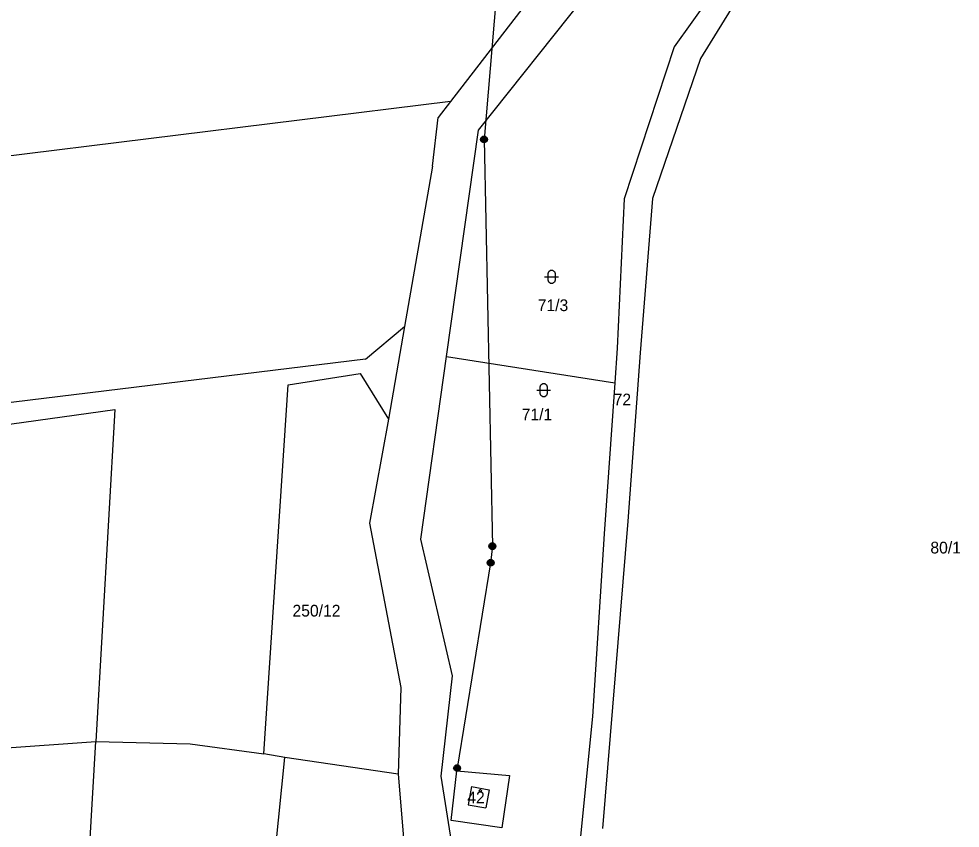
# Model space of a CAD drawing. Extents: x -852001 to -842497, y -1063614 to -1052182.
# Drawn here: x -844444 to -844307.7, y -1061323.1 to -1061205.9 of the extents above; entities that cross this region are included whole.
import ezdxf

# ---------------------------------------------------------------- set-up
doc = ezdxf.new("R2010")
doc.units = 0
for name, color, linetype in [('Default', 7, 'Continuous'), ('KN_HRANICE', 7, 'Continuous'), ('KN_KULTURY', 7, 'Continuous'), ('KN_PARCELY', 7, 'Continuous'), ('KN_SLUCKY', 7, 'Continuous'), ('KN_VEDENI', 7, 'Continuous')]:
    doc.layers.add(name, color=color, linetype=linetype)

# ---------------------------------------------------------------- blocks, each defined once
blk = doc.blocks.new('316')
at = {"layer": 'Default'}
for points in [[(-0.5, 1.5), (-0.4, 1.79), (-0.15, 1.97), (0.16, 1.97), (0.41, 1.79), (0.51, 1.5), (0.51, 0.5), (0.41, 0.21), (0.16, 0.03), (-0.15, 0.03), (-0.4, 0.21), (-0.5, 0.5), (-0.5, 1.5)], [(-1, 1), (0.27, 1), (1, 1)]]:
    blk.add_lwpolyline(points, dxfattribs=at)
blk = doc.blocks.new('402')
at = {"layer": 'Default'}
blk.add_lwpolyline([(0.09, 0.15), (0.18, 0), (0.09, -0.15), (-0.09, -0.15), (-0.18, 0), (-0.09, 0.15), (0.09, 0.15)], dxfattribs=at)
blk = doc.blocks.new('601')
at = {"layer": 'Default'}
blk.add_lwpolyline([(-0.15, 0.48), (0.16, 0.48), (0.41, 0.3), (0.51, 0.01), (0.41, -0.28), (0.16, -0.46), (-0.15, -0.46), (-0.4, -0.28), (-0.5, 0.01), (-0.4, 0.3), (-0.15, 0.48), (-0.12, 0.44), (0.12, 0.44), (0.28, 0.36), (-0.28, 0.36), (-0.36, 0.28), (0.36, 0.28), (0.36, 0.2), (-0.36, 0.2), (-0.4, 0.12), (0.4, 0.12), (0.44, 0.04), (-0.44, 0.04), (-0.44, -0.04), (0.44, -0.04), (0.41, -0.12), (-0.4, -0.12), (-0.39, -0.2), (0.42, -0.2), (0.37, -0.28), (-0.35, -0.28), (-0.27, -0.36), (0.29, -0.36), (0.18, -0.44), (-0.16, -0.44)], dxfattribs=at)

msp = doc.modelspace()

# ---------------------------------------------------------------- linework, layer by layer
at = {"layer": 'KN_HRANICE'}
for p, q in [((-844377.45, -1061221.98), (-844351.54, -1061189.47)), ((-844377.45, -1061221.98), (-844351.54, -1061189.47)), ((-844332.94, -1061191.52), (-844345.28, -1061211.64)), ((-844332.94, -1061191.52), (-844345.28, -1061211.64)), ((-844338.18, -1061194.58), (-844349.09, -1061209.93)), ((-844338.18, -1061194.58), (-844349.09, -1061209.93)), ((-844363.83, -1061194.99), (-844381.5, -1061217.84)), ((-844363.83, -1061194.99), (-844381.5, -1061217.84)), ((-844349.09, -1061209.93), (-844356.33, -1061231.92)), ((-844349.09, -1061209.93), (-844356.33, -1061231.92)), ((-844345.28, -1061211.64), (-844352.26, -1061231.88)), ((-844345.28, -1061211.64), (-844352.26, -1061231.88)), ((-844381.5, -1061217.84), (-844523.56, -1061235.4)), ((-844381.5, -1061217.84), (-844523.56, -1061235.4)), ((-844381.5, -1061217.84), (-844383.3, -1061220.16)), ((-844381.5, -1061217.84), (-844383.3, -1061220.16)), ((-844384.13, -1061227.2), (-844383.3, -1061220.16)), ((-844384.13, -1061227.2), (-844383.3, -1061220.16)), ((-844382.08, -1061254.79), (-844377.45, -1061221.98)), ((-844382.08, -1061254.79), (-844377.45, -1061221.98)), ((-844384.13, -1061227.2), (-844388.18, -1061250.45)), ((-844384.13, -1061227.2), (-844388.18, -1061250.45)), ((-844356.33, -1061231.92), (-844357.35, -1061253.58)), ((-844356.33, -1061231.92), (-844357.35, -1061253.58)), ((-844352.26, -1061231.88), (-844354.02, -1061254.23)), ((-844352.26, -1061231.88), (-844354.02, -1061254.23)), ((-844393.8, -1061255.17), (-844388.18, -1061250.45)), ((-844393.8, -1061255.17), (-844388.18, -1061250.45)), ((-844388.18, -1061250.45), (-844390.51, -1061263.85)), ((-844388.18, -1061250.45), (-844390.51, -1061263.85)), ((-844357.35, -1061253.58), (-844357.7, -1061258.58)), ((-844357.35, -1061253.58), (-844357.7, -1061258.58)), ((-844354.02, -1061254.23), (-844355.8, -1061278.6)), ((-844354.02, -1061254.23), (-844355.8, -1061278.6)), ((-844393.8, -1061255.17), (-844522.5, -1061270.83)), ((-844393.8, -1061255.17), (-844522.5, -1061270.83)), ((-844385.82, -1061281.23), (-844382.08, -1061254.79)), ((-844385.82, -1061281.23), (-844382.08, -1061254.79)), ((-844382.08, -1061254.79), (-844357.7, -1061258.58)), ((-844382.08, -1061254.79), (-844357.7, -1061258.58)), ((-844405.01, -1061258.87), (-844394.6, -1061257.22)), ((-844405.01, -1061258.87), (-844394.6, -1061257.22)), ((-844394.6, -1061257.22), (-844390.51, -1061263.85)), ((-844394.6, -1061257.22), (-844390.51, -1061263.85)), ((-844357.7, -1061258.58), (-844359.23, -1061280.44)), ((-844357.7, -1061258.58), (-844359.23, -1061280.44)), ((-844408.56, -1061312.3), (-844405.01, -1061258.87)), ((-844408.56, -1061312.3), (-844405.01, -1061258.87)), ((-844468.71, -1061267.83), (-844430.13, -1061262.42)), ((-844468.71, -1061267.83), (-844430.13, -1061262.42)), ((-844430.13, -1061262.42), (-844432.89, -1061310.51)), ((-844430.13, -1061262.42), (-844432.89, -1061310.51)), ((-844390.51, -1061263.85), (-844393.23, -1061278.9)), ((-844390.51, -1061263.85), (-844393.23, -1061278.9)), ((-844393.23, -1061278.9), (-844388.72, -1061302.67)), ((-844393.23, -1061278.9), (-844388.72, -1061302.67)), ((-844355.8, -1061278.6), (-844359.49, -1061323.11)), ((-844355.8, -1061278.6), (-844359.49, -1061323.11)), ((-844359.23, -1061280.44), (-844360.93, -1061306.9)), ((-844359.23, -1061280.44), (-844360.93, -1061306.9)), ((-844381.2, -1061300.98), (-844385.82, -1061281.23)), ((-844381.2, -1061300.98), (-844385.82, -1061281.23)), ((-844382.88, -1061315.51), (-844381.2, -1061300.98)), ((-844382.88, -1061315.51), (-844381.2, -1061300.98)), ((-844388.72, -1061302.67), (-844389.08, -1061315.26)), ((-844388.72, -1061302.67), (-844389.08, -1061315.26)), ((-844360.93, -1061306.9), (-844362.55, -1061322.76)), ((-844360.93, -1061306.9), (-844362.55, -1061322.76)), ((-844437.76, -1061395.7), (-844432.89, -1061310.51)), ((-844437.76, -1061395.7), (-844432.89, -1061310.51)), ((-844432.89, -1061310.51), (-844419.21, -1061310.86)), ((-844432.89, -1061310.51), (-844419.21, -1061310.86)), ((-844419.21, -1061310.86), (-844408.56, -1061312.3)), ((-844419.21, -1061310.86), (-844408.56, -1061312.3)), ((-844405.53, -1061312.84), (-844408.56, -1061312.3)), ((-844405.53, -1061312.84), (-844408.56, -1061312.3)), ((-844408.43, -1061341.94), (-844405.53, -1061312.84)), ((-844408.43, -1061341.94), (-844405.53, -1061312.84)), ((-844389.08, -1061315.26), (-844405.53, -1061312.84)), ((-844389.08, -1061315.26), (-844405.53, -1061312.84)), ((-844381.43, -1061321.93), (-844380.57, -1061314.74)), ((-844381.43, -1061321.93), (-844380.57, -1061314.74)), ((-844380.57, -1061314.74), (-844372.96, -1061315.44)), ((-844380.57, -1061314.74), (-844372.96, -1061315.44)), ((-844389.08, -1061315.26), (-844386.69, -1061344.57)), ((-844389.08, -1061315.26), (-844386.69, -1061344.57)), ((-844377.08, -1061352.12), (-844382.88, -1061315.51)), ((-844377.08, -1061352.12), (-844382.88, -1061315.51)), ((-844372.96, -1061315.44), (-844374.09, -1061323)), ((-844372.96, -1061315.44), (-844374.09, -1061323)), ((-844374.09, -1061323), (-844381.43, -1061321.93)), ((-844374.09, -1061323), (-844381.43, -1061321.93)), ((-844362.55, -1061322.76), (-844366.12, -1061360.65)), ((-844362.55, -1061322.76), (-844366.12, -1061360.65))]:
    msp.add_line(p, q, dxfattribs=at)
at = {"layer": 'KN_SLUCKY'}
for p, q in [((-844471.31, -1061313.26), (-844432.89, -1061310.51)), ((-844471.31, -1061313.26), (-844432.89, -1061310.51)), ((-844378.47, -1061317.03), (-844378.94, -1061319.66)), ((-844378.47, -1061317.03), (-844378.94, -1061319.66)), ((-844378.47, -1061317.03), (-844375.89, -1061317.52)), ((-844378.47, -1061317.03), (-844375.89, -1061317.52)), ((-844375.89, -1061317.52), (-844376.38, -1061320.13)), ((-844375.89, -1061317.52), (-844376.38, -1061320.13)), ((-844378.94, -1061319.66), (-844376.38, -1061320.13)), ((-844378.94, -1061319.66), (-844376.38, -1061320.13))]:
    msp.add_line(p, q, dxfattribs=at)
at = {"layer": 'KN_VEDENI'}
for p, q in [((-844371.23, -1061159.54), (-844376.65, -1061223.34)), ((-844371.23, -1061159.54), (-844376.65, -1061223.34)), ((-844376.65, -1061223.34), (-844375.44, -1061282.25)), ((-844376.65, -1061223.34), (-844375.44, -1061282.25)), ((-844375.44, -1061282.25), (-844375.69, -1061284.63)), ((-844375.44, -1061282.25), (-844375.69, -1061284.63)), ((-844375.69, -1061284.63), (-844380.55, -1061314.36)), ((-844375.69, -1061284.63), (-844380.55, -1061314.36))]:
    msp.add_line(p, q, dxfattribs=at)

# ---------------------------------------------------------------- block references
at = {"layer": 'KN_KULTURY'}
for name, p in [('316', (-844366.87, -1061244.23)), ('316', (-844366.87, -1061244.23)), ('316', (-844368, -1061260.65)), ('316', (-844368, -1061260.65)), ('402', (-844377.18, -1061317.63)), ('402', (-844377.18, -1061317.63))]:
    msp.add_blockref(name, p, dxfattribs=at)
at = {"layer": 'KN_VEDENI'}
for p in [(-844376.65, -1061223.34), (-844376.65, -1061223.34), (-844375.44, -1061282.25), (-844375.44, -1061282.25), (-844375.69, -1061284.63), (-844375.69, -1061284.63), (-844380.55, -1061314.36), (-844380.55, -1061314.36)]:
    msp.add_blockref('601', p, dxfattribs=at)

# ---------------------------------------------------------------- texts
at = {"layer": 'KN_PARCELY'}
for s, p in [('71/3', (-844368.87, -1061248.2)), ('71/3', (-844368.87, -1061248.2)), ('72', (-844357.87, -1061261.85)), ('72', (-844357.87, -1061261.85)), ('71/1', (-844371.19, -1061264.01)), ('71/1', (-844371.19, -1061264.01)), ('80/1', (-844311.98, -1061283.29)), ('80/1', (-844311.98, -1061283.29)), ('250/12', (-844404.4, -1061292.42)), ('250/12', (-844404.4, -1061292.42)), ('42', (-844379.08, -1061319.46)), ('42', (-844379.08, -1061319.46))]:
    msp.add_text(s, height=1.7, dxfattribs=at).set_placement(p)

doc.saveas('drawing.dxf')
